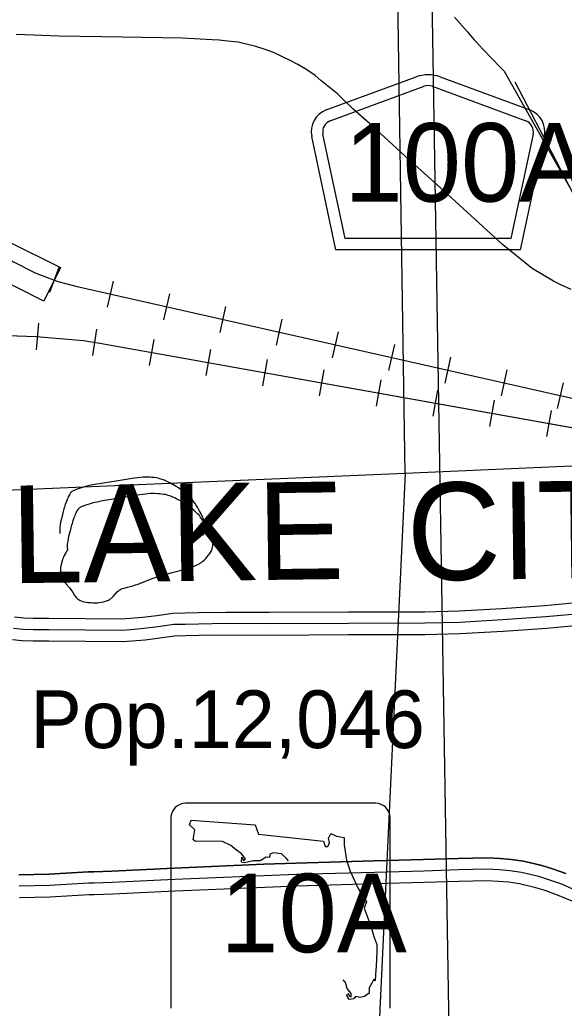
# Model space of a CAD drawing. Extents: x 2480962 to 2688785, y 277103 to 599240.
# Drawn here: x 2557238 to 2561959, y 434026 to 442588 of the extents above; entities that cross this region are included whole.
import ezdxf

# ---------------------------------------------------------------- set-up
doc = ezdxf.new("R2010")
doc.units = 0
for name, color, linetype in [('County Routes Highway Center Lines', 7, 'Continuous'), ('County Seat Names', 7, 'Continuous'), ('Divided_Highway', 7, 'Continuous'), ('Hard_Surfaced_Road', 7, 'Continuous'), ('Lakes and Ponds', 7, 'Continuous'), ('Level 31', 7, 'Continuous'), ('Narrow River Creek and Branch and Slough', 7, 'Continuous'), ('Railroad Stations', 7, 'Continuous'), ('Railroads', 7, 'Continuous'), ('Roadshields County Roads', 7, 'Continuous'), ('Roadshields State Highways', 7, 'Continuous'), ('Section Lines', 7, 'Continuous'), ('State Routes Highway Center Lines', 7, 'Continuous'), ('US Route Divided Highway Outline and Fill', 7, 'Continuous'), ('US Routes Highway Center Lines', 7, 'Continuous')]:
    doc.layers.add(name, color=color, linetype=linetype)

msp = doc.modelspace()

# ---------------------------------------------------------------- linework, layer by layer
at = {"layer": 'County Routes Highway Center Lines'}
msp.add_lwpolyline([(2562017.829, 440250.214), (2561928.39, 440291.661), (2561865.127, 440324.383), (2561679.704, 440433.455), (2561424.474, 440640.693), (2560911.833, 441107.524), (2560580.252, 441406.383), (2560294.482, 441670.339), (2560126.511, 441816.496), (2559993.442, 441945.201), (2559849.466, 442063), (2559799.293, 442104.447), (2559718.579, 442158.984), (2559648.773, 442200.431), (2559587.692, 442233.153), (2559515.704, 442265.875), (2559437.172, 442305.141), (2559367.365, 442331.318), (2559284.47, 442355.314), (2559225.571, 442370.584), (2559131.769, 442392.399), (2559040.148, 442403.306), (2558968.16, 442412.032), (2558907.079, 442414.214), (2558649.668, 442427.302), (2558128.301, 442436.028), (2557580.756, 442446.935), (2557207.728, 442460.024)], dxfattribs=at)
at = {"layer": 'Divided_Highway'}
msp.add_line((2561286.689, 414089.91), (2560538.616, 459542.689), dxfattribs=at)
at = {"layer": 'Lakes and Ponds'}
for points in [[(2558896.861, 437982.535), (2558900.819, 437991.808), (2558903.942, 437999.958), (2558906.376, 438007.104), (2558908.247, 438013.361), (2558909.668, 438018.833), (2558910.734, 438023.616), (2558912.17, 438031.963), (2558912.859, 438038.197), (2558913.143, 438042.854), (2558913.172, 438049.801), (2558912.695, 438056.695), (2558911.309, 438067.153), (2558909.56, 438076.915), (2558905.195, 438095.112), (2558900.306, 438110.925), (2558895.292, 438124.68), (2558890.395, 438136.658), (2558880.819, 438157.494), (2558872.915, 438173.024), (2558860.144, 438196.173), (2558846.571, 438219.163), (2558838.096, 438232.951), (2558830.646, 438244.623), (2558824.038, 438254.554), (2558812.106, 438271.356), (2558802.708, 438283.517), (2558795.327, 438292.416), (2558783.601, 438305.445), (2558777.398, 438311.83), (2558770.939, 438318.137), (2558751.273, 438336.062), (2558733.744, 438350.815), (2558718.133, 438363.076), (2558704.246, 438373.354), (2558679.387, 438390.44), (2558660.241, 438402.598), (2558630.635, 438419.981), (2558599.866, 438436.579), (2558586.289, 438443.457), (2558574.385, 438449.158), (2558563.931, 438453.867), (2558554.738, 438457.747), (2558538.514, 438463.935), (2558526.201, 438468.016), (2558516.865, 438470.73), (2558502.674, 438474.195), (2558488.225, 438476.878), (2558467.808, 438479.706), (2558449.876, 438481.618), (2558434.151, 438482.852), (2558406.598, 438483.998), (2558385.944, 438483.992), (2558370.48, 438483.489), (2558347.361, 438481.915), (2558324.372, 438479.338), (2558278.208, 438472.708), (2558209.05, 438461.603), (2558139.919, 438449.777), (2557954.499, 438419.713), (2557908.453, 438410.477), (2557874.025, 438402.384), (2557848.268, 438395.496), (2557809.743, 438383.609), (2557771.363, 438369.55), (2557765.665, 438366.92), (2557760.695, 438363.982), (2557756.343, 438360.845), (2557752.516, 438357.594), (2557749.139, 438354.295), (2557746.145, 438351.001), (2557740.949, 438344.356), (2557736.805, 438338.113), (2557733.451, 438332.38), (2557728.101, 438321.9), (2557724.442, 438313.796), (2557719.363, 438301.513), (2557714.575, 438289.41), (2557708.482, 438273.645), (2557698.615, 438246.121), (2557691.843, 438225.419), (2557687.097, 438209.8), (2557680.481, 438186.13), (2557674.428, 438162.056), (2557664.808, 438123.688), (2557657.92, 438094.871), (2557653.673, 438073.259), (2557651.315, 438057.061), (2557650.143, 438044.923), (2557649.656, 438035.828), (2557649.635, 438022.201), (2557650.57, 438008.596), (2557650.772, 438006.972), (2557650.991, 438005.551), (2557651.448, 438003.067), (2557653.054, 437995.617)], [(2557653.054, 437995.617), (2557646.482, 437986.311), (2557640.683, 437977.49), (2557630.732, 437960.722), (2557622.987, 437945.829), (2557616.921, 437932.653), (2557612.143, 437921.027), (2557608.358, 437910.791), (2557602.598, 437892.759), (2557598.975, 437879.159), (2557594.62, 437858.683), (2557591.5, 437838.167), (2557590.418, 437825.895), (2557590.171, 437814.895), (2557590.535, 437805.148), (2557591.327, 437796.58), (2557592.404, 437789.089), (2557595.194, 437776.08), (2557598.089, 437766.488), (2557600.735, 437759.43), (2557605.506, 437749.129), (2557611.284, 437739.252), (2557620.663, 437725.68), (2557629.201, 437714.38), (2557644.624, 437695.529), (2557668.034, 437668.264), (2557679.449, 437654.515), (2557690.417, 437640.336), (2557695.397, 437633.118), (2557711.015, 437606.79), (2557719.576, 437593.644), (2557724.486, 437587.232), (2557729.984, 437580.987), (2557735.094, 437575.99), (2557740.107, 437571.738), (2557744.986, 437568.111), (2557754.55, 437562.173), (2557763.299, 437557.811), (2557771.191, 437554.56), (2557785.399, 437549.952), (2557796.267, 437547.234), (2557812.67, 437544.016), (2557828.9, 437541.422), (2557850.874, 437538.74), (2557870.454, 437537.447), (2557887.762, 437537.175), (2557902.978, 437537.629), (2557916.304, 437538.577), (2557927.945, 437539.844), (2557948.199, 437543.084), (2557963.231, 437546.401), (2557974.38, 437549.406), (2557990.849, 437554.774), (2558006.947, 437561.209), (2558015.698, 437565.633), (2558023.411, 437570.522), (2558030.268, 437575.662), (2558036.416, 437580.896), (2558047.365, 437591.543), (2558083.519, 437631.339), (2558093.012, 437640.334), (2558100.492, 437646.444), (2558106.358, 437650.582), (2558115.653, 437655.944), (2558120.554, 437658.196), (2558125.644, 437660.129), (2558142.73, 437665.585), (2558173.081, 437674.007), (2558218.959, 437685.846), (2558241.71, 437692.312), (2558264.125, 437699.698), (2558283.897, 437707.079), (2558352.611, 437734.631), (2558387.218, 437747.708), (2558404.715, 437753.655), (2558422.389, 437759.051), (2558491.628, 437778.835), (2558560.869, 437798.62), (2558630.109, 437818.405), (2558699.35, 437838.189), (2558724.759, 437845.896), (2558743.538, 437852.381), (2558757.453, 437857.787), (2558767.791, 437862.208), (2558783.132, 437869.518), (2558798.264, 437877.759), (2558806.121, 437882.592), (2558813.209, 437887.413), (2558825.822, 437897.15), (2558836.197, 437906.351), (2558844.821, 437914.863), (2558852.051, 437922.626), (2558864.089, 437936.823), (2558872.678, 437947.895), (2558885.007, 437965.014), (2558896.861, 437982.535)]]:
    msp.add_lwpolyline(points, dxfattribs=at)
at = {"layer": 'Level 31'}
for points in [[(2557230.453, 435182.061), (2557491.358, 435188.164), (2557835.051, 435208.2), (2557880.566, 435208.2), (2558036.361, 435214.25), (2558576.896, 435240.355), (2559354.596, 435272.631), (2559634.855, 435283.41), (2560311.178, 435301.856), (2560739.544, 435314.139), (2561039.26, 435323.361), (2561292.567, 435329.615), (2561402.399, 435323.154), (2561499.124, 435315.094), (2561607.309, 435298.702), (2561765.676, 435263.15), (2561857.47, 435233.645), (2561974.02, 435192.134)], [(2562027.191, 434951.753), (2561901.005, 435005.833), (2561793.301, 435044.193), (2561713.064, 435069.984), (2561570.378, 435102.015), (2561475.813, 435116.343), (2561388.22, 435123.643), (2561289.157, 435129.47), (2561044.804, 435123.436), (2560745.486, 435114.227), (2560316.771, 435101.934), (2559641.425, 435083.515), (2559362.586, 435072.791), (2558585.867, 435040.555), (2558045.066, 435014.437), (2557884.448, 435008.2), (2557840.876, 435008.2), (2557499.519, 434988.3), (2557235.116, 434982.115)]]:
    msp.add_lwpolyline(points, dxfattribs=at)
at = {"layer": 'Narrow River Creek and Branch and Slough'}
for points in [[(2561007.682, 442608.824), (2561051.718, 442560.777), (2561095.009, 442511.955), (2561120.598, 442482.01), (2561158.422, 442436.651), (2561177.64, 442414.252), (2561197.407, 442392.332), (2561249.283, 442337.281), (2561327.972, 442255.548), (2561407.133, 442174.281), (2561438.71, 442142.435), (2562032.799, 441087.592), (2561534.106, 442047.466)], [(2558831.44, 438124.281), (2558835.398, 438133.554), (2558838.521, 438141.704), (2558840.955, 438148.85), (2558842.826, 438155.107), (2558844.247, 438160.579), (2558845.313, 438165.362), (2558846.749, 438173.709), (2558847.438, 438179.943), (2558847.722, 438184.6), (2558847.751, 438191.547), (2558847.274, 438198.441), (2558845.888, 438208.899), (2558844.139, 438218.661), (2558839.774, 438236.858), (2558834.885, 438252.671), (2558829.871, 438266.426), (2558824.974, 438278.404), (2558815.398, 438299.24), (2558807.494, 438314.77), (2558794.723, 438337.919), (2558781.15, 438360.909), (2558772.675, 438374.697), (2558765.225, 438386.369), (2558758.617, 438396.3), (2558746.685, 438413.102), (2558737.287, 438425.263), (2558729.906, 438434.162), (2558718.18, 438447.191), (2558711.977, 438453.576), (2558705.518, 438459.883), (2558685.852, 438477.808), (2558668.323, 438492.561), (2558652.712, 438504.822), (2558638.825, 438515.1), (2558613.966, 438532.186), (2558594.82, 438544.344), (2558565.214, 438561.727), (2558534.445, 438578.325), (2558520.868, 438585.203), (2558508.964, 438590.904), (2558498.51, 438595.613), (2558489.317, 438599.493), (2558473.093, 438605.681), (2558460.78, 438609.762), (2558451.444, 438612.476), (2558437.253, 438615.941), (2558422.804, 438618.624), (2558402.387, 438621.452), (2558384.455, 438623.364), (2558368.73, 438624.598), (2558341.177, 438625.744), (2558320.523, 438625.738), (2558305.059, 438625.235), (2558281.94, 438623.661), (2558258.951, 438621.084), (2558212.787, 438614.454), (2558143.629, 438603.349), (2558074.498, 438591.523), (2557889.078, 438561.459), (2557843.032, 438552.223), (2557808.604, 438544.13), (2557782.847, 438537.242), (2557744.322, 438525.355), (2557705.942, 438511.296), (2557700.244, 438508.666), (2557695.274, 438505.728), (2557690.922, 438502.591), (2557687.095, 438499.34), (2557683.718, 438496.041), (2557680.724, 438492.747), (2557675.528, 438486.102), (2557671.384, 438479.859), (2557668.03, 438474.126), (2557662.68, 438463.646), (2557659.021, 438455.542), (2557653.942, 438443.259), (2557649.154, 438431.156), (2557643.061, 438415.391), (2557633.194, 438387.867), (2557626.422, 438367.165), (2557621.676, 438351.546), (2557615.06, 438327.876), (2557609.007, 438303.802), (2557599.387, 438265.434), (2557592.499, 438236.617), (2557588.252, 438215.005), (2557585.894, 438198.807), (2557584.722, 438186.669), (2557584.235, 438177.574), (2557584.214, 438163.947), (2557585.149, 438150.342), (2557585.351, 438148.718), (2557585.57, 438147.297), (2557586.027, 438144.813), (2557587.633, 438137.363)]]:
    msp.add_lwpolyline(points, dxfattribs=at)
at = {"layer": 'Railroad Stations'}
msp.add_lwpolyline([(2557144.723, 440665.263), (2557591.878, 440441.538), (2557446.457, 440150.888), (2556999.302, 440374.612)], close=True, dxfattribs=at)
at = {"layer": 'Railroads'}
for p, q in [((2557577.981, 440440.622), (2557496.959, 440225.365)), ((2558047.408, 440323.622), (2557996.841, 440099.249)), ((2546781.298, 440220.456), (2557380.702, 439844.874)), ((2558535.174, 440213.694), (2558484.607, 439989.321)), ((2559022.94, 440103.765), (2558972.373, 439879.393)), ((2557399.556, 439958.659), (2557379.392, 439729.545)), ((2557399.556, 439958.659), (2557379.392, 439729.545)), ((2559510.707, 439993.837), (2559460.14, 439769.465)), ((2557904.843, 439906.956), (2557868.554, 439679.837)), ((2557904.843, 439906.956), (2557868.554, 439679.837)), ((2559998.473, 439883.909), (2559947.906, 439659.537)), ((2557931.671, 439786.211), (2566903.276, 438184.008)), ((2558399.268, 439819.524), (2558358.833, 439593.106)), ((2558399.268, 439819.524), (2558358.833, 439593.106)), ((2560486.239, 439773.981), (2560435.672, 439549.609)), ((2558891.48, 439731.622), (2558851.045, 439505.204)), ((2558891.48, 439731.622), (2558851.045, 439505.204)), ((2560974.005, 439664.053), (2560923.438, 439439.68)), ((2559383.693, 439643.72), (2559343.258, 439417.302)), ((2559383.693, 439643.72), (2559343.258, 439417.302)), ((2559875.905, 439555.817), (2559835.47, 439329.4)), ((2559875.905, 439555.817), (2559835.47, 439329.4)), ((2561461.771, 439554.125), (2561411.204, 439329.752)), ((2560368.118, 439467.915), (2560327.683, 439241.497)), ((2560368.118, 439467.915), (2560327.683, 439241.497)), ((2561949.537, 439444.197), (2561898.97, 439219.824)), ((2560860.33, 439380.013), (2560819.895, 439153.595)), ((2560860.33, 439380.013), (2560819.895, 439153.595)), ((2561352.543, 439292.111), (2561312.108, 439065.693)), ((2561352.543, 439292.111), (2561312.108, 439065.693)), ((2561844.755, 439204.208), (2561804.32, 438977.791)), ((2561844.755, 439204.208), (2561804.32, 438977.791))]:
    msp.add_line(p, q, dxfattribs=at)
for points in [[(2535189.55, 474029.408), (2536089.7, 471644.944), (2536291.253, 471185.4), (2536531.488, 470762.342), (2552586.883, 445559.036), (2552586.884, 445559.036), (2553075.384, 444874.143), (2553427.841, 444460.531), (2556691.947, 440882.519), (2556841.764, 440734.641), (2557006.218, 440603.234), (2557183.506, 440489.737), (2557371.687, 440395.394), (2557568.699, 440321.239), (2557735.519, 440276.028), (2568072.12, 437946.462), (2568887.934, 437807.005), (2569361.53, 437765.755), (2570495.789, 437701.245), (2571983.523, 437694.622), (2573132.142, 437796.523), (2616563.163, 443432.973)], [(2536531.488, 470762.342), (2552586.883, 445559.036), (2552586.884, 445559.036), (2553075.384, 444874.143), (2553427.841, 444460.531), (2556691.947, 440882.519), (2556841.764, 440734.641), (2557006.218, 440603.234), (2557183.506, 440489.737), (2557371.687, 440395.394), (2557568.699, 440321.239), (2557735.519, 440276.028), (2568072.12, 437946.462), (2568887.934, 437807.005), (2569361.53, 437765.755), (2570495.789, 437701.245), (2571983.523, 437694.622), (2573132.142, 437796.523), (2616563.163, 443432.973)], [(2504457.222, 450568.165), (2520855.254, 448452.084), (2521247.687, 448380.391), (2521630.476, 448268.069), (2521999.426, 448116.348), (2522298.814, 447957.824), (2522298.813, 447957.824), (2525353.968, 446161.924), (2526001.076, 445825.806), (2526679.773, 445559.173), (2527030.858, 445452.248), (2544991.828, 440495.215), (2545784.966, 440320.413), (2546592.032, 440229.478), (2546781.298, 440220.456), (2557380.702, 439844.874), (2557380.701, 439844.874), (2557789.911, 439808.861), (2557931.671, 439786.211), (2566903.276, 438184.008)], [(2504457.222, 450568.165), (2520855.254, 448452.084), (2521247.687, 448380.391), (2521630.476, 448268.069), (2521999.426, 448116.348), (2522298.814, 447957.824), (2522298.813, 447957.824), (2525353.968, 446161.924), (2526001.076, 445825.806), (2526679.773, 445559.173), (2527030.858, 445452.248), (2544991.828, 440495.215), (2545784.966, 440320.413), (2546592.032, 440229.478), (2546781.298, 440220.456), (2557380.702, 439844.874), (2557380.701, 439844.874), (2557789.911, 439808.861), (2557931.671, 439786.211), (2566903.276, 438184.008)], [(2557380.701, 439844.874), (2557789.911, 439808.861), (2557931.671, 439786.211)]]:
    msp.add_lwpolyline(points, dxfattribs=at)
at = {"layer": 'Roadshields County Roads'}
for p, q in [((2559896.011, 441806.275), (2560675.386, 442092.612)), ((2560882.299, 442092.613), (2561660.321, 441806.773)), ((2559930.497, 441712.409), (2560744.357, 442011.416)), ((2560813.328, 442011.416), (2561625.836, 441712.906)), ((2559979.983, 440594.449), (2559769.426, 441576.621)), ((2560060.817, 440694.449), (2559867.204, 441597.582)), ((2561689.129, 441598.078), (2561495.409, 440694.449)), ((2561786.907, 441577.119), (2561576.243, 440594.45)), ((2561495.409, 440694.45), (2560060.817, 440694.45)), ((2561576.243, 440594.45), (2559979.983, 440594.45))]:
    msp.add_line(p, q, dxfattribs=at)
for centre, radius, start, end in [((2560778.843, 441811.015), 300, 69.8269806, 110.1730139), ((2560778.842, 441917.55), 100, 69.8269876, 110.1729839), ((2559964.982, 441618.544), 200, 110.1729839, 192.0998896), ((2561591.35, 441619.041), 200, 347.9000917, 69.8270083), ((2559964.982, 441618.544), 100, 110.1729839, 192.0998896), ((2561591.35, 441619.04), 100, 347.9000932, 69.8269876)]:
    msp.add_arc(centre, radius, start, end, dxfattribs=at)
at = {"layer": 'Roadshields State Highways'}
for p, q in [((2560324.382, 435800.744), (2558674.382, 435800.744)), ((2558549.382, 435675.744), (2558549.382, 434025.744)), ((2560449.382, 434025.744), (2560449.382, 435675.744))]:
    msp.add_line(p, q, dxfattribs=at)
for points in [[(2559569.021, 435301.645), (2559549.319, 435326.989), (2559506.465, 435363.27), (2559437.24, 435373.165), (2559407.571, 435359.972), (2559404.275, 435330.288), (2559374.607, 435333.586), (2559321.863, 435303.901), (2559262.527, 435303.901), (2559186.708, 435284.112), (2559160.337, 435290.708), (2559163.633, 435333.586), (2559180.116, 435303.901), (2559196.598, 435320.393), (2559160.337, 435363.27), (2559104.297, 435406.148), (2559068.036, 435435.833), (2558995.514, 435468.815), (2558919.695, 435472.114), (2558764.761, 435468.815), (2558741.686, 435485.307), (2558754.872, 435571.062), (2558708.722, 435613.94), (2558725.204, 435653.519)], [(2558725.204, 435653.519), (2559279.009, 435613.94), (2559308.678, 435534.781), (2559872.372, 435472.114), (2559885.558, 435425.938), (2559908.633, 435425.938), (2559925.116, 435458.921), (2559915.226, 435498.5), (2559935.005, 435538.079), (2559984.452, 435514.991), (2560050.381, 435505.096), (2560050.381, 435442.429), (2560070.16, 435307.2), (2560103.125, 435211.55), (2560172.35, 435063.127), (2560218.501, 434983.968), (2560244.872, 434947.687), (2560225.094, 434891.617), (2560251.465, 434822.353), (2560284.43, 434726.703), (2560307.505, 434647.544), (2560333.877, 434578.28), (2560333.877, 434515.613), (2560327.284, 434390.278), (2560323.988, 434317.716), (2560320.691, 434261.646), (2560307.505, 434278.137), (2560291.023, 434241.856), (2560267.948, 434202.277), (2560267.948, 434156.101), (2560228.39, 434126.416), (2560185.536, 434119.82), (2560149.275, 434126.416), (2560136.089, 434106.627), (2560093.235, 434100.03), (2560073.456, 434136.311), (2560083.346, 434152.802), (2560096.532, 434129.714), (2560113.014, 434123.118), (2560113.014, 434152.802), (2560076.753, 434195.68), (2560063.567, 434248.452), (2560041.071, 434273.007)]]:
    msp.add_lwpolyline(points, dxfattribs=at)
for centre, start, end in [((2558674.382, 435675.744), 90, 180), ((2560324.382, 435675.744), 0, 90)]:
    msp.add_arc(centre, 125, start, end, dxfattribs=at)
at = {"layer": 'Section Lines'}
for p, q in [((2560578.719, 438653.358), (2560496.688, 444012.155)), ((2566255.321, 438903.715), (2560580.392, 438658.759)), ((2560580.392, 438658.759), (2555575.201, 438442.713)), ((2560580.392, 438658.759), (2560326.076, 433314.716))]:
    msp.add_line(p, q, dxfattribs=at)
at = {"layer": 'State Routes Highway Center Lines'}
for points in [[(2561974.02, 435192.134), (2561857.47, 435233.645), (2561765.676, 435263.15), (2561607.309, 435298.702), (2561499.124, 435315.094), (2561402.399, 435323.154), (2561292.567, 435329.615), (2561039.26, 435323.361), (2560739.544, 435314.139), (2560311.178, 435301.856), (2559634.855, 435283.41), (2559354.596, 435272.631), (2558576.896, 435240.355), (2558036.361, 435214.25), (2557880.566, 435208.2), (2557835.051, 435208.2), (2557491.358, 435188.164), (2557230.453, 435182.061)], [(2562066.535, 435043.688), (2561937.513, 435098.984), (2561825.386, 435138.919), (2561739.37, 435166.567), (2561588.844, 435200.359), (2561487.468, 435215.719), (2561395.309, 435223.399), (2561290.862, 435229.542), (2561042.032, 435223.399), (2560742.515, 435214.183), (2560313.974, 435201.895), (2559638.14, 435183.463), (2559358.591, 435172.711), (2558581.381, 435140.455), (2558040.714, 435114.343), (2557882.507, 435108.2), (2557837.964, 435108.2), (2557495.438, 435088.232), (2557232.785, 435082.088)], [(2562027.191, 434951.753), (2561901.005, 435005.833), (2561793.301, 435044.193), (2561713.064, 435069.984), (2561570.378, 435102.015), (2561475.813, 435116.343), (2561388.22, 435123.643), (2561289.157, 435129.47), (2561044.804, 435123.436), (2560745.486, 435114.227), (2560316.771, 435101.934), (2559641.425, 435083.515), (2559362.586, 435072.791), (2558585.867, 435040.555), (2558045.066, 435014.437), (2557884.448, 435008.2), (2557840.876, 435008.2), (2557499.519, 434988.3), (2557235.116, 434982.115)]]:
    msp.add_lwpolyline(points, dxfattribs=at)
at = {"layer": 'US Route Divided Highway Outline and Fill'}
for points in [[(2557193.912, 437415.499), (2557274.072, 437407.149), (2557357.999, 437403.921), (2557490.151, 437403.921), (2558124.254, 437398.807), (2558194.662, 437403.608), (2558303.337, 437413.639), (2558426.054, 437428.769), (2558564.968, 437448.359), (2558671.598, 437450.166), (2558786.551, 437453.598), (2559028.195, 437457.05), (2559402.254, 437455.334), (2560089.102, 437458.76), (2560749.71, 437460.471), (2561046.765, 437467.261), (2561418.086, 437489.404), (2561791.733, 437514.996), (2562215.37, 437554.444)], [(2562230.788, 437355.015), (2561807.841, 437315.631), (2561430.872, 437289.811), (2561055.006, 437267.397), (2560752.254, 437260.477), (2560089.86, 437258.761), (2559402.294, 437255.332), (2559029.165, 437257.043), (2558790.964, 437253.64), (2558676.277, 437250.217), (2558580.686, 437248.597), (2558452.257, 437230.485), (2558324.77, 437214.767), (2558210.659, 437204.234), (2558130.259, 437198.752), (2557489.344, 437203.921), (2557354.154, 437203.921), (2557259.853, 437207.548), (2557175.494, 437216.335)]]:
    msp.add_lwpolyline(points, dxfattribs=at)
at = {"layer": 'US Routes Highway Center Lines'}
msp.add_lwpolyline([(2562223.079, 437454.729), (2561799.787, 437415.313), (2561424.479, 437389.607), (2561050.885, 437367.329), (2560750.982, 437360.474), (2560089.481, 437358.76), (2559402.274, 437355.333), (2559028.68, 437357.047), (2558788.757, 437353.619), (2558673.937, 437350.192), (2558572.827, 437348.478), (2558439.156, 437329.627), (2558314.053, 437314.203), (2558202.661, 437303.921), (2558127.256, 437298.78), (2557489.747, 437303.921), (2557356.076, 437303.921), (2557266.962, 437307.348), (2557184.703, 437315.917)], dxfattribs=at)

# ---------------------------------------------------------------- texts
at = {"layer": 'County Seat Names'}
for s, rotation, p in [('LAKE', 0.7367611, (2557165.145, 437706.858)), ('CITY', 0.7367694, (2560598.243, 437730.069))]:
    msp.add_text(s, height=845, rotation=rotation, dxfattribs=at).set_placement(p)
at = {"layer": 'Hard_Surfaced_Road'}
msp.add_text('Pop.12,046', height=500, rotation=0.0011806, dxfattribs=at).set_placement((2557329.729, 436279.021))
at = {"layer": 'Roadshields County Roads'}
msp.add_text('100A', height=680, dxfattribs=at).set_placement((2560052.343, 441012.733))
at = {"layer": 'Roadshields State Highways'}
msp.add_text('10A', height=680, dxfattribs=at).set_placement((2558976.02, 434510.746))

doc.saveas('drawing.dxf')
